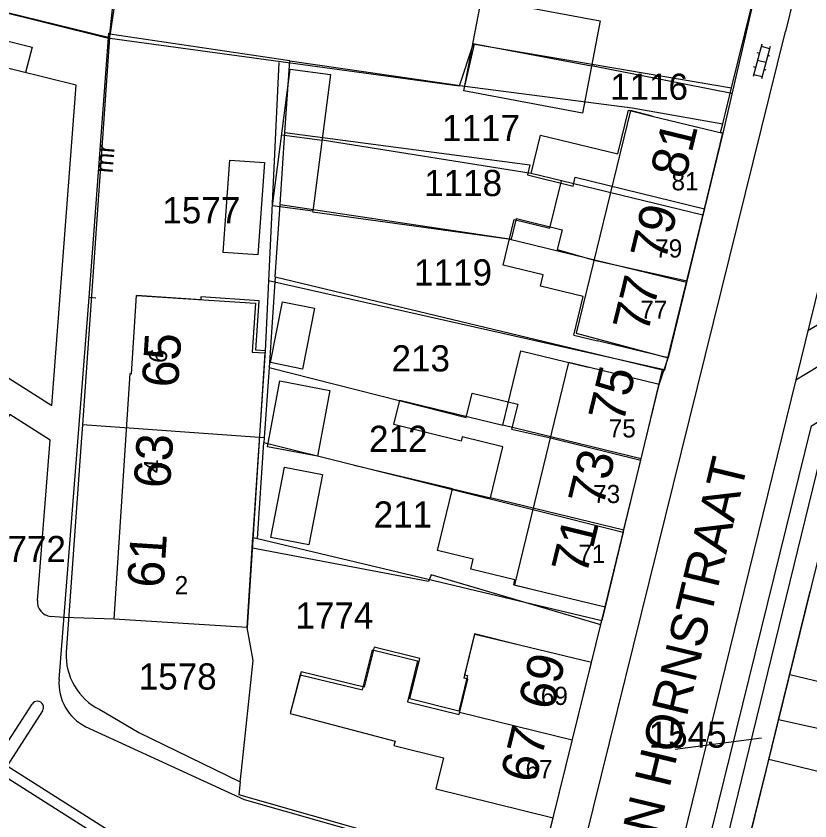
# Model space of a CAD drawing. Extents: x 148816 to 151297, y 399515 to 402500.
# Drawn here: x 149895.6 to 149950.1, y 400355.9 to 400411.2 of the extents above; entities that cross this region are included whole.
import ezdxf

# ---------------------------------------------------------------- set-up
doc = ezdxf.new("R2010")
doc.units = 0
for name, color, linetype in [('B01 Hoofdgebouw  [D] Norm', 7, 'Continuous'), ('B01 Hoofdgebouw  [T] Norm', 7, 'Continuous'), ('B01 hoofgebouw', 7, 'Continuous'), ('B02 Bijgebouw  [D] Norm', 7, 'Continuous'), ('B07 Tussenmuur  [T] Norm', 7, 'Continuous'), ('G01 perceelsgrens', 7, 'Continuous'), ('S02 Open verharding  Norm', 7, 'Continuous'), ('T04 Haag heg  [D] Gem', 7, 'Continuous'), ('V00 Kant verharding algemeen  [T] Norm', 7, 'Continuous'), ('V00 Kant verharding algemeen secundair  [T] Gem', 7, 'Continuous'), ('V00 Kant verharding algemeen secundair  [T] Norm', 7, 'Continuous'), ('Z01 perceelnummer', 7, 'Continuous'), ('Z02 huisnummer', 7, 'Continuous'), ('Z02 Huisnummer  [Tekst] Norm', 7, 'Continuous'), ('Z06 straatnaam', 7, 'Continuous')]:
    doc.layers.add(name, color=color, linetype=linetype)

msp = doc.modelspace()

# ---------------------------------------------------------------- linework, layer by layer
at = {"layer": 'B01 Hoofdgebouw  [D] Norm'}
for p, q in [((149936.926, 400401.703), (149937.655, 400404.705)), ((149937.655, 400404.705), (149939.28, 400404.31)), ((149930.973, 400400.361), (149931.612, 400402.993)), ((149931.612, 400402.993), (149936.926, 400401.703)), ((149933.052, 400399.856), (149930.973, 400400.361)), ((149932.262, 400396.604), (149933.052, 400399.856)), ((149929.049, 400394.056), (149929.812, 400397.199)), ((149929.812, 400397.199), (149932.262, 400396.604)), ((149931.802, 400393.388), (149929.049, 400394.056)), ((149931.616, 400392.62), (149931.802, 400393.388)), ((149934.556, 400391.908), (149931.616, 400392.62)), ((149933.914, 400389.258), (149934.556, 400391.908)), ((149933.914, 400389.258), (149935.53, 400388.87)), ((149929.018, 400383.06), (149930.257, 400388.166)), ((149930.257, 400388.166), (149934.9, 400387.039)), ((149921.536, 400383.101), (149921.943, 400384.777)), ((149921.943, 400384.777), (149929.018, 400383.06)), ((149926.173, 400381.975), (149921.536, 400383.101)), ((149926.242, 400382.259), (149926.173, 400381.975)), ((149929.03, 400381.582), (149926.242, 400382.259)), ((149928.174, 400378.058), (149929.03, 400381.582)), ((149924.534, 400374.438), (149925.567, 400378.691)), ((149925.567, 400378.691), (149928.174, 400378.058)), ((149926.985, 400373.843), (149924.534, 400374.438)), ((149926.819, 400373.159), (149926.985, 400373.843)), ((149929.85, 400372.423), (149926.819, 400373.159)), ((149929.77, 400372.095), (149929.85, 400372.423)), ((149929.77, 400372.095), (149931.19, 400371.75)), ((149926.363, 400365.668), (149927.109, 400368.705)), ((149927.109, 400368.705), (149930.26, 400367.931)), ((149919.388, 400364.865), (149920.062, 400367.626)), ((149920.062, 400367.626), (149923.166, 400366.868)), ((149923.166, 400366.868), (149922.478, 400364.051)), ((149915.105, 400365.91), (149919.388, 400364.865)), ((149926.022, 400363.186), (149926.613, 400365.607)), ((149926.613, 400365.607), (149926.363, 400365.668)), ((149922.478, 400364.051), (149926.022, 400363.186)), ((149933.8, 400361.405), (149926.052, 400363.308))]:
    msp.add_line(p, q, dxfattribs=at)
at = {"layer": 'B01 Hoofdgebouw  [T] Norm'}
for p, q in [((149939.28, 400404.31), (149944.14, 400403.13)), ((149944.14, 400403.13), (149940.39, 400387.69)), ((149940.39, 400387.69), (149935.53, 400388.87)), ((149939.76, 400385.86), (149934.9, 400387.04)), ((149936.05, 400370.57), (149939.76, 400385.86)), ((149931.19, 400371.75), (149936.05, 400370.57)), ((149935.11, 400366.74), (149930.26, 400367.93)), ((149932.49, 400356.07), (149935.11, 400366.74)), ((149915.105, 400365.91), (149914.41, 400363.24)), ((149914.41, 400363.24), (149921.63, 400361.35)), ((149921.63, 400361.35), (149921.54, 400361.04)), ((149921.54, 400361.04), (149924.96, 400360.2)), ((149924.96, 400360.2), (149924.43, 400358.07)), ((149924.43, 400358.07), (149932.49, 400356.07))]:
    msp.add_line(p, q, dxfattribs=at)
msp.add_lwpolyline([(149901.057, 400391.799), (149900.608, 400391.849), (149901.957, 400410.009), (149902.063, 400409.987), (149902.748, 400414.646)], dxfattribs=at)
msp.add_lwpolyline([(149911.46, 400369.15), (149902.32, 400369.74), (149903.409, 400386.605), (149903.519, 400386.598), (149903.86, 400391.967), (149912.028, 400391.448), (149911.811, 400388.087), (149912.679, 400388.031)], close=True, dxfattribs=at)
at = {"layer": 'B01 hoofgebouw'}
for points in [[(149939.28, 400404.31), (149937.789, 400404.681), (149934.055, 400389.392), (149940.39, 400387.69)], [(149939.28, 400404.31), (149944.14, 400403.13), (149940.39, 400387.69)], [(149911.79, 400374.14), (149911.46, 400369.15), (149902.32, 400369.74), (149903.409, 400386.605), (149903.519, 400386.598), (149903.86, 400391.967)], [(149911.79, 400374.14), (149912.723, 400388.177), (149912.066, 400388.22), (149912.291, 400391.617), (149908.287, 400391.883), (149908.273, 400391.674), (149903.86, 400391.967)], [(149934.9, 400387.04), (149933.545, 400387.368), (149929.835, 400372.078), (149931.19, 400371.75)], [(149931.19, 400371.75), (149936.05, 400370.57), (149939.76, 400385.86), (149934.9, 400387.04)], [(149930.26, 400367.93), (149927.081, 400368.721), (149926.386, 400365.906), (149926.599, 400365.853), (149925.997, 400363.415), (149922.631, 400364.246), (149923.318, 400367.032), (149920.174, 400367.808), (149919.494, 400365.051), (149915.16, 400366.12)], [(149915.16, 400366.12), (149914.41, 400363.24), (149921.63, 400361.35), (149921.54, 400361.04), (149924.96, 400360.2), (149924.43, 400358.07), (149932.49, 400356.07), (149935.11, 400366.74), (149930.26, 400367.93)]]:
    msp.add_lwpolyline(points, dxfattribs=at)
at = {"layer": 'B02 Bijgebouw  [D] Norm'}
for p, q in [((149926.969, 400409.304), (149935.122, 400407.77)), ((149913.831, 400403.024), (149916.602, 400402.661))]:
    msp.add_line(p, q, dxfattribs=at)
for points in [[(149927.551, 400412.399), (149935.704, 400410.864), (149934.508, 400404.509), (149926.355, 400406.044)], [(149913.191, 400398.143), (149914.421, 400407.525), (149917.192, 400407.162), (149915.962, 400397.78)], [(149909.803, 400394.935), (149910.258, 400401.28), (149912.647, 400401.109), (149912.192, 400394.764)], [(149913.054, 400387.362), (149913.889, 400391.541), (149916.085, 400391.102), (149915.25, 400386.923)], [(149912.847, 400381.578), (149913.71, 400386.104), (149917.147, 400385.449), (149916.284, 400380.923)], [(149913.074, 400375.339), (149914.023, 400380.176), (149916.635, 400379.664), (149915.686, 400374.827)]]:
    msp.add_lwpolyline(points, close=True, dxfattribs=at)
at = {"layer": 'B07 Tussenmuur  [T] Norm'}
for p, q in [((149942.771, 400397.495), (149933.052, 400399.856)), ((149941.648, 400392.87), (149929.415, 400395.841)), ((149938.521, 400380.754), (149929.018, 400383.06)), ((149937.328, 400375.837), (149928.174, 400378.058))]:
    msp.add_line(p, q, dxfattribs=at)
at = {"layer": 'G01 perceelsgrens'}
for points in [[(149902.028, 400409.948), (149903.668, 400425.553)], [(149944.744, 400406.256), (149946.55, 400413.6), (149947.824, 400418.705)], [(149892.815, 400411.965), (149897.138, 400410.899)], [(149897.138, 400410.899), (149902.01, 400409.698)], [(149902.028, 400409.948), (149902.01, 400409.698)], [(149914.385, 400408.11), (149902.028, 400409.948)], [(149902.01, 400409.698), (149900.134, 400383.089)], [(149926.417, 400406.355), (149927.072, 400409.259), (149944.744, 400406.256)], [(149914.058, 400403.17), (149914.385, 400408.11)], [(149914.385, 400408.11), (149926.417, 400406.355)], [(149926.417, 400406.355), (149937.901, 400404.876), (149944.133, 400403.77)], [(149944.133, 400403.77), (149944.744, 400406.256)], [(149942.88, 400397.941), (149944.14, 400403.13), (149943.985, 400403.168), (149944.133, 400403.77)], [(149913.723, 400398.232), (149914.058, 400403.17)], [(149914.058, 400403.17), (149930.879, 400400.951), (149930.71, 400400.271), (149933.847, 400399.498), (149933.996, 400400.1), (149942.88, 400397.941)], [(149913.386, 400393.261), (149913.723, 400398.232)], [(149913.723, 400398.232), (149929.613, 400395.84), (149929.964, 400397.259), (149933.102, 400396.489), (149932.767, 400395.14), (149935.308, 400394.403), (149941.674, 400392.975)], [(149941.674, 400392.975), (149942.88, 400397.941)], [(149913.386, 400393.261), (149912.964, 400387.023)], [(149913.386, 400393.261), (149940.006, 400386.873)], [(149940.006, 400386.873), (149940.162, 400386.836), (149941.674, 400392.975)], [(149912.964, 400387.023), (149912.637, 400382.197)], [(149912.964, 400387.023), (149926.513, 400383.593), (149926.926, 400385.259), (149930.055, 400384.498), (149929.632, 400382.789), (149932.29, 400382.194), (149938.5, 400380.667)], [(149938.5, 400380.667), (149940.006, 400386.873)], [(149900.134, 400383.089), (149900.071, 400382.193)], [(149912.637, 400382.197), (149900.134, 400383.089)], [(149900.071, 400382.193), (149899.018, 400367.459)], [(149912.637, 400382.197), (149912.615, 400381.873)], [(149912.169, 400375.273), (149912.615, 400381.873)], [(149912.615, 400381.873), (149931.092, 400377.258), (149937.297, 400375.711)], [(149937.297, 400375.711), (149938.5, 400380.667)], [(149950.815, 400380.742), (149937.991, 400328.274)], [(149937.297, 400375.711), (149936.05, 400370.57), (149935.823, 400369.644)], [(149911.065, 400359.327), (149911.873, 400366.894), (149911.46, 400369.15), (149911.854, 400375.349), (149912.169, 400375.273)], [(149912.169, 400375.273), (149935.823, 400369.644)], [(149947.972, 400362.82), (149950.15, 400371.648)], [(149932.013, 400354.128), (149932.49, 400356.07), (149935.823, 400369.644)], [(149883.805, 400365.913), (149904.374, 400352.835)], [(149901.332, 400363.512), (149904.02, 400361.942)], [(149945.839, 400354.174), (149947.276, 400359.997), (149947.972, 400362.82)], [(149979.402, 400355.864), (149966.718, 400358.669), (149947.972, 400362.82)], [(149904.02, 400361.942), (149910.981, 400358.54)], [(149910.981, 400358.54), (149911.065, 400359.327)], [(149910.981, 400358.54), (149910.886, 400357.65)], [(149921.004, 400354.77), (149910.886, 400357.65)]]:
    msp.add_lwpolyline(points, dxfattribs=at)
msp.add_arc((149903.238, 400367.281), 4.223, 177.5844, 243.179, dxfattribs=at)
at = {"layer": 'S02 Open verharding  Norm'}
for p, q in [((149946.817, 400409.248), (149946.229, 400407.025)), ((149946.779, 400409.103), (149947.359, 400408.95)), ((149947.397, 400409.095), (149946.809, 400406.872)), ((149946.651, 400408.62), (149946.506, 400408.659)), ((149947.376, 400408.428), (149947.231, 400408.467)), ((149946.395, 400407.653), (149946.25, 400407.692)), ((149947.103, 400407.983), (149946.523, 400408.137)), ((149946.267, 400407.17), (149946.847, 400407.017)), ((149947.12, 400407.461), (149946.975, 400407.5))]:
    msp.add_line(p, q, dxfattribs=at)
at = {"layer": 'T04 Haag heg  [D] Gem'}
for p, q in [((149926.026, 400406.356), (149902.031, 400409.645)), ((149926.979, 400409.277), (149926.026, 400406.356)), ((149913.636, 400407.987), (149912.686, 400388.15)), ((149944.769, 400405.861), (149935.122, 400407.77)), ((149930.973, 400400.361), (149916.602, 400402.661)), ((149929.415, 400395.841), (149915.952, 400397.7)), ((149940.104, 400386.859), (149912.918, 400392.987)), ((149925.567, 400378.691), (149918.815, 400380.28)), ((149923.92, 400372.308), (149911.82, 400374.612)), ((149924.096, 400372.765), (149923.92, 400372.308)), ((149935.748, 400369.339), (149924.096, 400372.765))]:
    msp.add_line(p, q, dxfattribs=at)
at = {"layer": 'V00 Kant verharding algemeen  [T] Norm'}
for p, q in [((149950.557, 400418.892), (149948.45, 400410.119)), ((149946.55, 400413.6), (149944.14, 400403.13)), ((149925.031, 400315.435), (149948.45, 400410.119)), ((149939.76, 400385.86), (149940.39, 400387.69)), ((149935.11, 400366.74), (149936.05, 400370.57)), ((149902.32, 400369.74), (149898.857, 400369.849)), ((149948.738, 400365.937), (149955.296, 400364.322)), ((149947.304, 400360.115), (149953.958, 400358.476))]:
    msp.add_line(p, q, dxfattribs=at)
for points in [[(149901.93, 400409.643), (149873.074, 400416.841), (149850.003, 400422.511), (149826.307, 400437.475)], [(149858.973, 400409.258), (149898.041, 400384.419), (149899.699, 400406.438), (149865.037, 400415.02), (149865.11, 400415.356)], [(149887.732, 400409.419), (149888.105, 400411.17), (149896.686, 400409.044), (149896.224, 400407.305)], [(149898.532, 400365.573), (149900.608, 400391.849)], [(149935.201, 400322.099), (149950.23, 400383.013), (149955.411, 400386.193)], [(149897.045, 400371.021), (149897.924, 400382.026), (149895.152, 400383.802), (149893.094, 400380.537)], [(149952.532, 400381.344), (149939.389, 400327.974), (149933.984, 400306.362), (149934.275, 400304.52), (149935.05, 400303.619), (149950.395, 400293.91)], [(149898.857, 400369.849), (149897.956, 400369.924)], [(149894.86, 400361.038), (149896.677, 400363.892)], [(149897.391, 400363.425), (149894.975, 400359.651), (149907.507, 400351.709), (149908.564, 400353.496), (149909.089, 400353.659), (149925.54, 400348.921), (149929.726, 400345.127), (149929.347, 400343.684), (149927.069, 400346.271), (149911.693, 400352.341), (149911.699, 400352.341)], [(149932.471, 400356.064), (149931.327, 400351.614), (149911.274, 400357.308), (149900.352, 400362.337)]]:
    msp.add_lwpolyline(points, dxfattribs=at)
for centre, radius, start, end in [((149898.048, 400370.927), 1.008, 174.6725, 264.7432), ((149901.909, 400365.35), 3.384, 176.2244, 242.837), ((149897.038, 400363.664), 0.427, 325.9377, 147.688)]:
    msp.add_arc(centre, radius, start, end, dxfattribs=at)
at = {"layer": 'V00 Kant verharding algemeen secundair  [T] Gem'}
msp.add_line((149949.167, 400386.187), (149956.478, 400390.636), dxfattribs=at)
at = {"layer": 'V00 Kant verharding algemeen secundair  [T] Norm'}
for p, q in [((149958.405, 400423.925), (149933.116, 400320.821)), ((149957.259, 400393.885), (149949.988, 400389.542))]:
    msp.add_line(p, q, dxfattribs=at)
at = {"layer": 'Z01 perceelnummer'}
msp.add_lwpolyline([(149940.866, 400360.794), (149946.795, 400361.565)], dxfattribs=at)

# ---------------------------------------------------------------- texts
for s, p in [('1116', (149936.398, 400405.427)), ('1117', (149924.847, 400402.59)), ('1118', (149923.619, 400398.808)), ('1577', (149905.632, 400396.935)), ('1119', (149922.926, 400392.663)), ('213', (149921.379, 400386.754)), ('212', (149919.829, 400381.223)), ('211', (149920.151, 400376.023)), ('1772', (149893.651, 400373.651)), ('1774', (149914.777, 400369.08)), ('1578', (149904.01, 400364.89)), ('1545', (149939.045, 400360.894))]:
    msp.add_text(s, height=1.8, dxfattribs=at).set_placement(p)
at = {"layer": 'Z02 huisnummer'}
for s, rotation, p in [('81', 76.3528, (149941.558, 400399.915)), ('79', 76.3528, (149940.183, 400394.254)), ('77', 76.1722, (149938.97, 400389.315)), ('65', 86.3879, (149906.712, 400385.607)), ('75', 76.3528, (149937.293, 400383.116)), ('63', 86.3307, (149906.153, 400378.682)), ('73', 76.3528, (149935.902, 400377.383)), ('71', 76.3528, (149934.763, 400372.686)), ('61', 86.3307, (149905.711, 400371.835)), ('69', 76.2279, (149932.481, 400363.376)), ('67', 76.2279, (149931.25, 400358.362))]:
    msp.add_text(s, height=2.5, rotation=rotation, dxfattribs=at).set_placement(p)
at = {"layer": 'Z02 Huisnummer  [Tekst] Norm'}
for s, rotation, p in [('mr', 85.2485, (149902.211, 400400.355)), ('6', 82.1567, (149905.886, 400387.27)), ('4', 86.2148, (149905.569, 400379.737))]:
    msp.add_text(s, height=1.25, rotation=rotation, dxfattribs=at).set_placement(p)
for s, p in [('81', (149940.615, 400399.205)), ('79', (149939.492, 400394.585)), ('77', (149938.47, 400390.375)), ('75', (149936.305, 400382.22)), ('73', (149935.232, 400377.709)), ('71', (149934.21, 400373.59)), ('2', (149906.48, 400371.441)), ('69', (149931.632, 400363.834)), ('67', (149930.585, 400358.8))]:
    msp.add_text(s, height=1.25, dxfattribs=at).set_placement(p)
at = {"layer": 'Z06 straatnaam'}
msp.add_text('VAN HORNSTRAAT', height=2.5, rotation=76.4084, dxfattribs=at).set_placement((149938.639, 400350.489))

doc.saveas('drawing.dxf')
